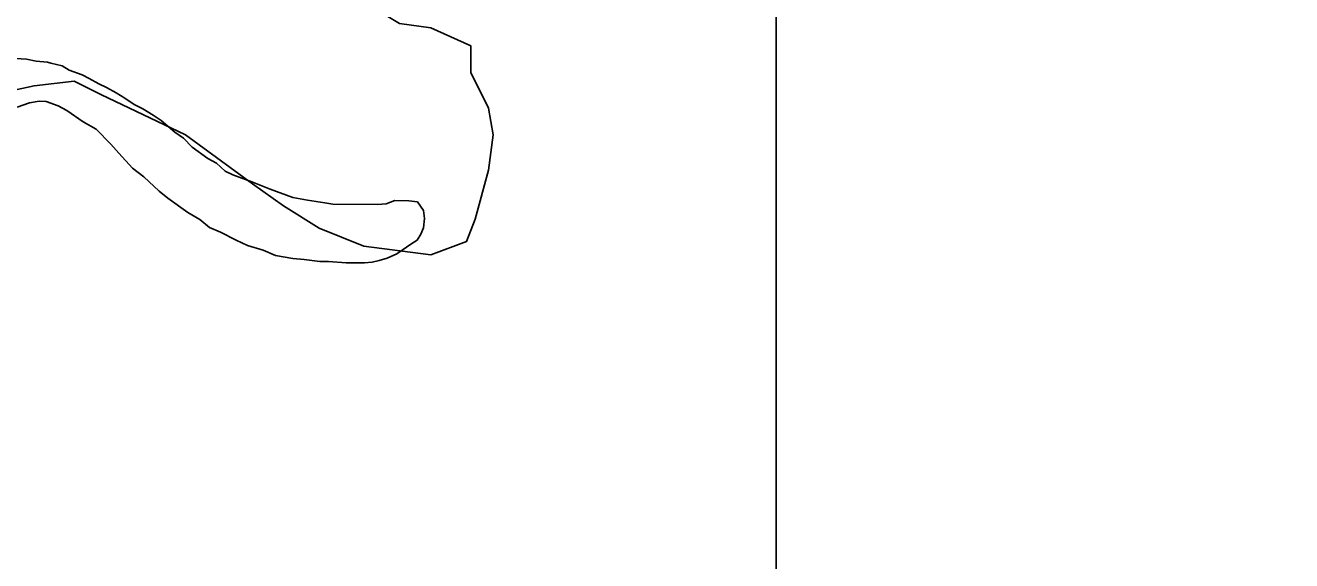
# Model space of a CAD drawing. Extents: x 3245246 to 3283090, y 806824 to 832173.
# Drawn here: x 3274574 to 3276301, y 821222 to 821953 of the extents above; entities that cross this region are included whole.
import ezdxf

# ---------------------------------------------------------------- set-up
doc = ezdxf.new("R2010")
doc.units = 0
for name, color, linetype in [('V-GRID-MAJR', 7, 'Continuous'), ('V-ROAD-CNTR', 7, 'Continuous'), ('V-SITE-VEGE', 7, 'Continuous'), ('V-TOPO-SHOR', 7, 'Continuous')]:
    doc.layers.add(name, color=color, linetype=linetype)

msp = doc.modelspace()

# ---------------------------------------------------------------- linework, layer by layer
at = {"layer": 'V-GRID-MAJR'}
msp.add_spline([(3275596.6, 812201.9), (3275597.5, 818262.2), (3275598.4, 824324.4), (3275599.2, 830386.7), (3275599.2, 830388.6)], degree=3, dxfattribs=at)
at = {"layer": 'V-ROAD-CNTR'}
msp.add_spline([(3268555, 824466.2), (3268928.1, 824288.4), (3269383.1, 824061.9), (3269668.7, 823890.1), (3270076.6, 823640.1), (3270419.3, 823451), (3270842, 823197.9), (3271162.2, 823029.4), (3271548.3, 822792.5), (3271898.4, 822578.4), (3272236.9, 822400.3), (3272509.8, 822239.3), (3272743.9, 822091.3), (3273013.6, 821941.1), (3273341, 821721.2), (3273731.8, 821490.1), (3274189.2, 821175), (3274593.6, 820901.2), (3274916.7, 820684.3), (3275373.2, 820360), (3275676.6, 820161), (3275802.4, 820045.1), (3275896.2, 819928), (3275965.2, 819818.6), (3276015.1, 819699.5), (3276044.4, 819586.7), (3276100.5, 819413), (3276190.9, 819208.3), (3276292.5, 819051.8), (3276415.5, 818926.3), (3276568.2, 818833.9), (3276716.2, 818768.8), (3276924.8, 818729), (3277119.9, 818725), (3277260.8, 818758.2)], degree=3, dxfattribs=at)
at = {"layer": 'V-SITE-VEGE'}
for p, q in [((3274554.3, 821907.7), (3274575.7, 821906.2)), ((3274575.7, 821906.2), (3274588.8, 821903.7)), ((3274588.8, 821903.7), (3274604.2, 821902.2)), ((3274604.2, 821902.2), (3274609, 821901)), ((3274609, 821901), (3274624.4, 821897.2)), ((3274624.4, 821897.2), (3274633.9, 821891.1)), ((3274633.9, 821891.1), (3274651.7, 821884.9)), ((3274651.7, 821884.9), (3274661.1, 821880)), ((3274661.1, 821880), (3274674.1, 821872.7)), ((3274674.1, 821872.7), (3274684.8, 821867.8)), ((3274684.8, 821867.8), (3274697.8, 821860.4)), ((3274592.8, 821848.8), (3274579.6, 821846.6)), ((3274602.3, 821848.7), (3274592.8, 821848.8)), ((3274618.9, 821842.5), (3274602.3, 821848.7)), ((3274697.8, 821860.4), (3274709.6, 821853.1)), ((3274709.6, 821853.1), (3274722.6, 821844.6)), ((3274579.6, 821846.6), (3274562.9, 821840.9)), ((3274630.7, 821836.4), (3274618.9, 821842.5)), ((3274653.1, 821820.6), (3274630.7, 821836.4)), ((3274722.6, 821844.6), (3274734.4, 821838.5)), ((3274734.4, 821838.5), (3274748.6, 821830)), ((3274670.9, 821810.8), (3274653.1, 821820.6)), ((3274748.6, 821830), (3274759.2, 821822.7)), ((3274759.2, 821822.7), (3274778, 821806.9)), ((3274690.8, 821790.3), (3274670.9, 821810.8)), ((3274778, 821806.9), (3274789.8, 821798.4)), ((3274789.8, 821798.4), (3274801.6, 821786.3)), ((3274701.4, 821778.2), (3274690.8, 821790.3)), ((3274801.6, 821786.3), (3274822.8, 821770.6)), ((3274720.2, 821757.7), (3274701.4, 821778.2)), ((3274822.8, 821770.6), (3274834.6, 821764.4)), ((3274834.6, 821764.4), (3274846.4, 821753.5)), ((3274735.5, 821745.6), (3274720.2, 821757.7)), ((3274756.6, 821726.2), (3274735.5, 821745.6)), ((3274846.4, 821753.5), (3274857, 821748.6)), ((3274857, 821748.6), (3274883.1, 821738.7)), ((3274883.1, 821738.7), (3274908, 821728.9)), ((3274908, 821728.9), (3274938.8, 821717.7)), ((3274768.4, 821716.5), (3274756.6, 821726.2)), ((3274795.6, 821697.1), (3274768.4, 821716.5)), ((3274938.8, 821717.7), (3274959, 821713.9)), ((3274959, 821713.9), (3274982.7, 821710)), ((3275066.1, 821708.8), (3275078.1, 821713.4)), ((3275078.1, 821713.4), (3275097.1, 821713.1)), ((3275097.1, 821713.1), (3275109, 821711.8)), ((3275109, 821711.8), (3275117.2, 821699.7)), ((3274812.1, 821687.3), (3274795.6, 821697.1)), ((3274982.7, 821710), (3274993.5, 821708.6)), ((3274993.5, 821708.6), (3275054.2, 821707.8)), ((3275054.2, 821707.8), (3275066.1, 821708.8)), ((3275117.2, 821699.7), (3275118.3, 821689)), ((3274825, 821676.4), (3274812.1, 821687.3)), ((3274840.4, 821670.2), (3274825, 821676.4)), ((3275116.9, 821675.9), (3275113.2, 821667.6)), ((3275118.3, 821689), (3275116.9, 821675.9)), ((3274861.7, 821659.2), (3274840.4, 821670.2)), ((3274877.1, 821651.9), (3274861.7, 821659.2)), ((3275108.3, 821659.4), (3275101.1, 821654.7)), ((3275113.2, 821667.6), (3275108.3, 821659.4)), ((3274898.5, 821645.6), (3274877.1, 821651.9)), ((3274915, 821638.2), (3274898.5, 821645.6)), ((3275101.1, 821654.7), (3275080.7, 821640.7)), ((3274938.8, 821634.3), (3274915, 821638.2)), ((3274954.3, 821632.9), (3274938.8, 821634.3)), ((3274975.7, 821630.2), (3274954.3, 821632.9)), ((3274987.6, 821630.1), (3274975.7, 821630.2)), ((3275011.4, 821628.5), (3274987.6, 821630.1)), ((3275036.4, 821628.2), (3275011.4, 821628.5)), ((3275047.1, 821629.2), (3275036.4, 821628.2)), ((3275056.7, 821631.5), (3275047.1, 821629.2)), ((3275067.5, 821634.9), (3275056.7, 821631.5)), ((3275080.7, 821640.7), (3275067.5, 821634.9))]:
    msp.add_line(p, q, dxfattribs=at)
at = {"layer": 'V-TOPO-SHOR'}
msp.add_lwpolyline([(3274531.3, 821857.9), (3274586, 821870), (3274640.7, 821876.1), (3274677.2, 821857.9), (3274792.6, 821803.2), (3274883.8, 821736.3), (3274926.3, 821705.9), (3274974.9, 821675.6), (3275035.7, 821651.3), (3275126.8, 821639.1), (3275175.5, 821657.3), (3275187.6, 821687.7), (3275205.8, 821754.6), (3275211.9, 821803.2), (3275205.8, 821839.6), (3275181.5, 821888.2), (3275181.5, 821924.7), (3275126.8, 821949), (3275084.3, 821955.1), (3275053.9, 821973.3), (3275066.1, 821985.5), (3275124.3, 822016.3)], dxfattribs=at)

doc.saveas('drawing.dxf')
